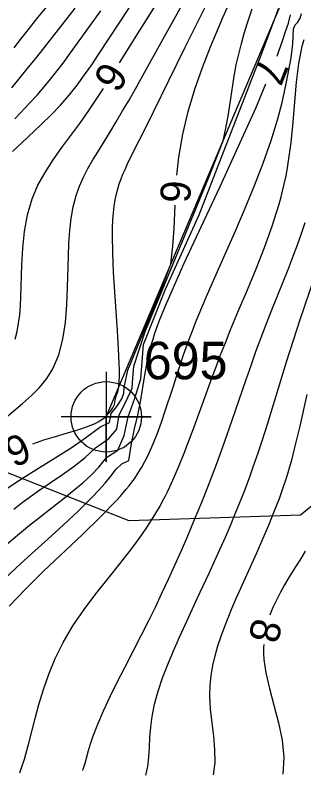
# Model space of a CAD drawing. Extents: x 2602990 to 2605851, y 618069 to 619180.
# Drawn here: x 2603671.4 to 2603690.6, y 618321 to 618371.4 of the extents above; entities that cross this region are included whole.
import ezdxf

# ---------------------------------------------------------------- set-up
doc = ezdxf.new("R2010")
doc.units = 0
for name, color, linetype in [('DTM Contours Major', 7, 'Continuous'), ('DTM Contours Major Text', 7, 'Continuous'), ('DTM Contours Minor', 7, 'Continuous'), ('DTM Contours Minor Text', 7, 'Continuous'), ('Exist DTM Breakline', 7, 'Continuous'), ('Exist DTM Breakline Cogo Number', 7, 'Continuous'), ('Exist DTM Breakline Cogo Point CELL', 7, 'Continuous'), ('Exist DTM QL2 LIDAR Elevation Point', 7, 'Continuous'), ('Exist Roads EOP', 7, 'Continuous'), ('PH Exist DTM Obscure Area', 7, 'Continuous')]:
    doc.layers.add(name, color=color, linetype=linetype)

# ---------------------------------------------------------------- blocks, each defined once
blk = doc.blocks.new('EXIST DTM BREAKLINE COGO POINT')
at = {"layer": 'Exist DTM Breakline Cogo Point CELL'}
blk.add_lwpolyline([(0, 0.06), (0, -0.06), (0, 0), (0.06, 0), (-0.06, 0)], dxfattribs=at)
blk.add_circle((0, 0), 0.0469, dxfattribs=at)

msp = doc.modelspace()

# ---------------------------------------------------------------- linework, layer by layer
at = {"layer": 'DTM Contours Major'}
for points in [[(2603672.57, 618342.816), (2603673.306, 618343.067), (2603674.079, 618343.303), (2603674.811, 618343.514), (2603675.487, 618343.715), (2603675.824, 618343.824), (2603676.139, 618343.935), (2603676.433, 618344.052), (2603676.704, 618344.174), (2603676.953, 618344.305), (2603677.178, 618344.447), (2603677.29, 618344.529), (2603677.396, 618344.615), (2603677.495, 618344.705), (2603677.588, 618344.8), (2603677.674, 618344.899), (2603677.755, 618345.004), (2603677.889, 618345.211), (2603678.004, 618345.439), (2603678.056, 618345.707), (2603678.105, 618346.002), (2603678.217, 618346.272), (2603678.285, 618346.578), (2603678.314, 618346.938), (2603678.327, 618347.327), (2603678.328, 618347.743), (2603678.318, 618348.187), (2603678.298, 618348.657), (2603678.271, 618349.154), (2603678.195, 618350.346), (2603678.015, 618352.938), (2603677.936, 618354.253), (2603677.882, 618355.523), (2603677.865, 618356.704), (2603677.873, 618357.228), (2603677.894, 618357.724), (2603677.929, 618358.193), (2603677.979, 618358.638), (2603678.045, 618359.061), (2603678.129, 618359.463), (2603678.219, 618359.804), (2603678.322, 618360.134), (2603678.438, 618360.457), (2603678.566, 618360.775), (2603678.704, 618361.094), (2603678.852, 618361.416), (2603679.233, 618362.201), (2603680.125, 618363.969), (2603680.599, 618364.924), (2603682.687, 618369.189), (2603683.218, 618370.259), (2603684.021, 618371.853)], [(2603690.698, 618335.652), (2603690.45, 618335.245), (2603689.903, 618334.373), (2603689.615, 618333.903), (2603689.333, 618333.424), (2603689.063, 618332.939), (2603688.809, 618332.448), (2603688.578, 618331.954), (2603688.444, 618331.637), (2603688.351, 618331.391)], [(2603687.939, 618329.442), (2603687.928, 618329.24), (2603687.931, 618328.843), (2603687.956, 618328.433), (2603688.005, 618328.006), (2603688.078, 618327.562), (2603688.319, 618326.51), (2603688.621, 618325.392), (2603688.923, 618324.235), (2603689.162, 618323.066), (2603689.277, 618321.915), (2603689.205, 618320.807)]]:
    msp.add_lwpolyline(points, dxfattribs=at)
at = {"layer": 'DTM Contours Minor'}
for points in [[(2603682.145, 618360.698), (2603682.146, 618360.71), (2603682.277, 618361.908), (2603682.545, 618363.429), (2603682.915, 618364.948), (2603683.362, 618366.441), (2603683.861, 618367.884), (2603684.389, 618369.255), (2603684.92, 618370.53), (2603685.216, 618371.208), (2603686.032, 618373.049)], [(2603671.31, 618369.181), (2603671.734, 618369.743), (2603672.174, 618370.307), (2603672.9, 618371.206), (2603673.962, 618372.497)], [(2603678.343, 618368.182), (2603679.708, 618370.385), (2603681.046, 618372.518)], [(2603670.586, 618344.412), (2603671.873, 618345.489), (2603672.468, 618346.019), (2603673.013, 618346.569), (2603673.494, 618347.158), (2603673.899, 618347.805), (2603674.293, 618348.744), (2603674.563, 618349.785), (2603674.734, 618350.899), (2603674.832, 618352.061), (2603674.881, 618353.242), (2603674.93, 618355.31), (2603674.963, 618356.179), (2603675.021, 618357.02), (2603675.112, 618357.831), (2603675.249, 618358.608), (2603675.441, 618359.348), (2603675.663, 618359.97), (2603675.929, 618360.567), (2603676.231, 618361.148), (2603676.56, 618361.719), (2603676.907, 618362.289), (2603677.691, 618363.556), (2603678.117, 618364.263), (2603678.544, 618364.983), (2603678.969, 618365.712), (2603679.391, 618366.448), (2603680.118, 618367.743), (2603681.665, 618370.549), (2603682.59, 618372.214)], [(2603670.729, 618336.044), (2603671.536, 618336.729), (2603672.34, 618337.386), (2603673.134, 618338.018), (2603674.669, 618339.221), (2603675.288, 618339.713), (2603675.882, 618340.209), (2603676.448, 618340.727), (2603676.982, 618341.283), (2603677.479, 618341.893), (2603678.222, 618342.389), (2603678.654, 618343.369), (2603678.903, 618344.611), (2603679.354, 618345.846), (2603679.748, 618347.147), (2603679.932, 618349.427), (2603681.392, 618353.112), (2603683.649, 618358.06), (2603685.172, 618362.026), (2603687.835, 618368.886), (2603688.704, 618371.195), (2603688.92, 618371.806)], [(2603670.994, 618331.999), (2603672.065, 618333.136), (2603673.281, 618334.328), (2603675.86, 618336.761), (2603677.079, 618337.941), (2603678.156, 618339.057), (2603678.378, 618339.304), (2603678.589, 618339.546), (2603678.788, 618339.785), (2603678.977, 618340.02), (2603679.155, 618340.253), (2603679.323, 618340.484), (2603679.582, 618340.868), (2603679.816, 618341.251), (2603680.028, 618341.634), (2603680.223, 618342.019), (2603680.404, 618342.409), (2603680.575, 618342.806), (2603680.858, 618343.517), (2603681.125, 618344.249), (2603681.381, 618344.998), (2603681.876, 618346.527), (2603682.279, 618347.775), (2603682.604, 618348.737), (2603682.776, 618349.225), (2603682.957, 618349.72), (2603683.147, 618350.225), (2603683.47, 618351.042), (2603683.821, 618351.89), (2603684.196, 618352.772), (2603685.015, 618354.643), (2603686.075, 618357.049), (2603686.705, 618358.514), (2603687.323, 618360.011), (2603687.906, 618361.517), (2603688.432, 618363.008), (2603688.879, 618364.461), (2603689.16, 618365.546), (2603689.394, 618366.588), (2603689.592, 618367.579), (2603689.768, 618368.513), (2603689.885, 618369.464), (2603689.934, 618370.445), (2603690.032, 618370.716), (2603690.216, 618370.909), (2603690.363, 618371.171), (2603690.456, 618371.473)], [(2603671.161, 618366.514), (2603672.195, 618367.782), (2603672.825, 618368.571), (2603674.508, 618370.72), (2603675.379, 618371.827)], [(2603671.213, 618362.273), (2603671.825, 618362.863), (2603673.125, 618364.079), (2603673.777, 618364.715), (2603674.407, 618365.376), (2603674.973, 618366.03), (2603675.507, 618366.703), (2603676.011, 618367.384), (2603676.488, 618368.065), (2603676.941, 618368.737), (2603679.006, 618371.878)], [(2603671.287, 618338.463), (2603671.845, 618338.896), (2603672.402, 618339.307), (2603672.96, 618339.701), (2603674.538, 618340.771), (2603675.305, 618341.32), (2603676.041, 618341.907), (2603676.734, 618342.553), (2603677.629, 618343.158), (2603678.164, 618343.794), (2603678.321, 618344.748), (2603678.757, 618345.601), (2603679.172, 618346.52), (2603679.224, 618347.19), (2603679.293, 618347.979), (2603680.013, 618350.23), (2603684.268, 618360.517), (2603685.231, 618362.99), (2603685.422, 618363.848), (2603685.571, 618364.637), (2603685.689, 618365.367), (2603685.878, 618366.692), (2603685.974, 618367.307), (2603686.113, 618368.055), (2603686.274, 618368.777), (2603686.452, 618369.474), (2603686.643, 618370.147), (2603686.844, 618370.798), (2603687.168, 618371.779)], [(2603671.36, 618364.457), (2603672.353, 618365.514), (2603672.84, 618366.044), (2603673.314, 618366.58), (2603673.748, 618367.101), (2603674.167, 618367.631), (2603674.573, 618368.167), (2603674.97, 618368.706), (2603677.083, 618371.651)], [(2603688.828, 618368.643), (2603688.952, 618368.977), (2603689.189, 618369.649), (2603689.399, 618370.269), (2603689.585, 618370.842), (2603689.724, 618371.386)], [(2603671.688, 618320.898), (2603671.832, 618321.285), (2603672.004, 618321.809), (2603672.105, 618322.148), (2603672.303, 618322.867), (2603672.721, 618324.517), (2603672.971, 618325.448), (2603673.267, 618326.438), (2603673.625, 618327.469), (2603674.055, 618328.52), (2603674.572, 618329.57), (2603675.233, 618330.685), (2603675.977, 618331.772), (2603676.769, 618332.826), (2603677.574, 618333.843), (2603678.36, 618334.819), (2603679.092, 618335.749), (2603679.475, 618336.259), (2603679.832, 618336.756), (2603680.164, 618337.243), (2603680.473, 618337.721), (2603680.762, 618338.195), (2603681.033, 618338.667), (2603681.203, 618338.98), (2603681.367, 618339.295), (2603681.526, 618339.613), (2603681.681, 618339.935), (2603681.981, 618340.597), (2603682.311, 618341.37), (2603682.637, 618342.179), (2603682.961, 618343.018), (2603683.284, 618343.884), (2603684.487, 618347.178), (2603684.774, 618347.948), (2603685.072, 618348.732), (2603685.385, 618349.535), (2603685.715, 618350.357), (2603686.271, 618351.693), (2603686.852, 618353.07), (2603687.435, 618354.474), (2603687.996, 618355.891), (2603688.509, 618357.308), (2603688.952, 618358.711), (2603689.082, 618359.178), (2603689.201, 618359.644), (2603689.309, 618360.109), (2603689.408, 618360.575), (2603689.497, 618361.042), (2603689.577, 618361.513), (2603689.758, 618362.873), (2603689.892, 618364.243), (2603690.007, 618365.595), (2603690.13, 618366.904), (2603690.288, 618368.144), (2603690.511, 618369.289), (2603690.63, 618369.738)], [(2603670.491, 618333.641), (2603671.471, 618334.57), (2603672.505, 618335.515), (2603673.559, 618336.467), (2603674.602, 618337.415), (2603675.601, 618338.35), (2603676.523, 618339.259), (2603676.967, 618339.726), (2603677.379, 618340.187), (2603677.758, 618340.648), (2603678.103, 618341.113), (2603678.501, 618341.483), (2603678.958, 618341.697), (2603679.132, 618342.828), (2603679.343, 618343.808), (2603679.561, 618344.711), (2603679.731, 618345.617), (2603680.013, 618347.374), (2603680.123, 618347.989), (2603680.183, 618348.292), (2603680.249, 618348.594), (2603680.32, 618348.896), (2603680.451, 618349.393), (2603680.566, 618349.783), (2603680.697, 618350.186), (2603680.89, 618350.733), (2603681.023, 618351.086), (2603681.325, 618351.843), (2603681.677, 618352.677), (2603682.646, 618354.842), (2603683.793, 618357.318), (2603685.031, 618359.961), (2603686.268, 618362.63), (2603687.413, 618365.179), (2603688.09, 618366.785)], [(2603671.381, 618349.779), (2603671.517, 618350.3), (2603671.617, 618350.842), (2603671.689, 618351.406), (2603671.737, 618351.995), (2603671.768, 618352.611), (2603671.829, 618354.728), (2603671.889, 618355.843), (2603672.004, 618356.965), (2603672.204, 618358.07), (2603672.516, 618359.137), (2603672.901, 618360.035), (2603673.373, 618360.895), (2603673.911, 618361.727), (2603674.491, 618362.541), (2603675.691, 618364.156), (2603676.299, 618365.015), (2603676.88, 618365.878), (2603677.277, 618366.49)], [(2603670.63, 618339.693), (2603671.799, 618340.482), (2603672.948, 618341.2), (2603674.058, 618341.877), (2603675.108, 618342.54), (2603676.076, 618343.219), (2603677.027, 618343.913), (2603677.677, 618344.221), (2603677.775, 618344.826), (2603678.148, 618345.307), (2603678.498, 618345.816), (2603678.619, 618346.176), (2603678.651, 618346.566), (2603678.895, 618347.718), (2603681.231, 618353.367), (2603681.758, 618354.784), (2603681.888, 618355.973), (2603681.965, 618357.156), (2603682.032, 618358.702)], [(2603675.884, 618321.058), (2603675.916, 618321.147), (2603676.041, 618321.545), (2603676.279, 618322.38), (2603676.41, 618322.824), (2603676.561, 618323.289), (2603676.882, 618324.134), (2603677.272, 618325.034), (2603677.713, 618325.973), (2603678.189, 618326.934), (2603678.683, 618327.901), (2603679.81, 618330.093), (2603680.284, 618331.038), (2603680.725, 618331.939), (2603681.164, 618332.859), (2603681.598, 618333.79), (2603682.023, 618334.724), (2603682.438, 618335.654), (2603682.837, 618336.571), (2603683.34, 618337.761), (2603683.818, 618338.932), (2603684.28, 618340.102), (2603684.807, 618341.489), (2603685.327, 618342.912), (2603685.845, 618344.385), (2603686.773, 618347.105), (2603687.095, 618348.035), (2603687.426, 618348.967), (2603687.769, 618349.899), (2603688.123, 618350.824), (2603688.486, 618351.742), (2603689.563, 618354.433), (2603689.9, 618355.304), (2603690.183, 618356.064), (2603690.447, 618356.814), (2603690.69, 618357.558)], [(2603680.094, 618320.736), (2603680.216, 618321.321), (2603680.286, 618321.934), (2603680.327, 618322.574), (2603680.361, 618323.239), (2603680.412, 618323.929), (2603680.502, 618324.643), (2603680.673, 618325.477), (2603680.913, 618326.337), (2603681.209, 618327.218), (2603681.552, 618328.114), (2603681.93, 618329.022), (2603682.332, 618329.937), (2603682.72, 618330.793), (2603683.513, 618332.503), (2603684.304, 618334.195), (2603684.688, 618335.029), (2603685.045, 618335.82), (2603685.391, 618336.602), (2603685.725, 618337.376), (2603686.046, 618338.142), (2603686.355, 618338.902), (2603686.651, 618339.656), (2603687.039, 618340.689), (2603687.226, 618341.209), (2603687.592, 618342.271), (2603687.773, 618342.819), (2603688.098, 618343.839), (2603688.76, 618345.997), (2603689.457, 618348.273), (2603689.915, 618349.713), (2603690.373, 618351.095), (2603691.326, 618353.898)], [(2603684.599, 618320.751), (2603684.699, 618321.576), (2603684.688, 618322.438), (2603684.608, 618323.326), (2603684.498, 618324.23), (2603684.398, 618325.138), (2603684.351, 618326.038), (2603684.37, 618326.713), (2603684.438, 618327.379), (2603684.55, 618328.038), (2603684.701, 618328.693), (2603684.886, 618329.345), (2603685.101, 618329.996), (2603685.324, 618330.604), (2603685.566, 618331.216), (2603685.824, 618331.831), (2603686.094, 618332.452), (2603687.486, 618335.55), (2603687.891, 618336.474), (2603688.28, 618337.391), (2603688.647, 618338.292), (2603688.983, 618339.167), (2603689.222, 618339.834), (2603689.439, 618340.489), (2603689.566, 618340.897), (2603689.686, 618341.306), (2603689.802, 618341.72), (2603690.022, 618342.568), (2603690.129, 618343.007), (2603690.358, 618343.992), (2603690.827, 618346.086)]]:
    msp.add_lwpolyline(points, dxfattribs=at)
at = {"layer": 'Exist DTM Breakline'}
msp.add_line((2603677.451, 618344.609), (2603690.284, 618374.927), dxfattribs=at)
at = {"layer": 'Exist DTM QL2 LIDAR Elevation Point'}
for p, q in [((2603680, 618370), (2603680, 618370)), ((2603690, 618370), (2603690, 618370)), ((2603680, 618360), (2603680, 618360)), ((2603690, 618360), (2603690, 618360)), ((2603680, 618350), (2603680, 618350)), ((2603690, 618350), (2603690, 618350)), ((2603680, 618340), (2603680, 618340)), ((2603690, 618340), (2603690, 618340)), ((2603680, 618330), (2603680, 618330)), ((2603690, 618330), (2603690, 618330))]:
    msp.add_line(p, q, dxfattribs=at)
at = {"layer": 'Exist Roads EOP'}
msp.add_spline([(2604034.633, 618668.486), (2603984.89, 618650.123), (2603936.767, 618631.654), (2603888.195, 618613.335), (2603837.766, 618594.258), (2603782.918, 618573.705), (2603731.939, 618554.39), (2603671.126, 618532.171), (2603621.822, 618514.106), (2603561.545, 618491.877), (2603506.421, 618471.293), (2603452.163, 618451.33), (2603398.364, 618431.316), (2603341.431, 618410.355), (2603281.65, 618388.199), (2603223.033, 618366.475), (2603185.717, 618352.612)], degree=3, dxfattribs=at)
at = {"layer": 'PH Exist DTM Obscure Area'}
msp.add_lwpolyline([(2603701.977, 618373.214), (2603703.5, 618363.356), (2603704.54, 618354.55), (2603701.685, 618347.229), (2603690.386, 618338.048), (2603678.986, 618337.683), (2603667.649, 618342.139), (2603660.364, 618352.166), (2603642.444, 618356.547), (2603634.589, 618354.695), (2603620.74, 618352.656), (2603610.862, 618352.896), (2603608.52, 618362.392), (2603606.297, 618371.772)], dxfattribs=at)

# ---------------------------------------------------------------- block references
at = {"layer": 'Exist DTM Breakline Cogo Point CELL', "xscale": 50, "yscale": 50}
msp.add_blockref('EXIST DTM BREAKLINE COGO POINT', (2603677.451, 618344.609), dxfattribs=at)

# ---------------------------------------------------------------- texts
at = {"layer": 'DTM Contours Major Text'}
for s, rotation, p in [('6', 204.0918, (2603671.831, 618343.624)), ('8', 258.0652, (2603687.227, 618331.278))]:
    msp.add_text(s, height=2, rotation=rotation, dxfattribs=at).set_placement(p)
at = {"layer": 'DTM Contours Minor Text'}
for s, rotation, p in [('6', 237.8075, (2603677.316, 618368.419)), ('7', 248.3265, (2603687.783, 618368.685)), ('6', 266.7641, (2603681.118, 618360.41))]:
    msp.add_text(s, height=2, rotation=rotation, dxfattribs=at).set_placement(p)
at = {"layer": 'Exist DTM Breakline Cogo Number'}
msp.add_text('695', height=2.5, dxfattribs=at).set_placement((2603679.951, 618347.109))

doc.saveas('drawing.dxf')
